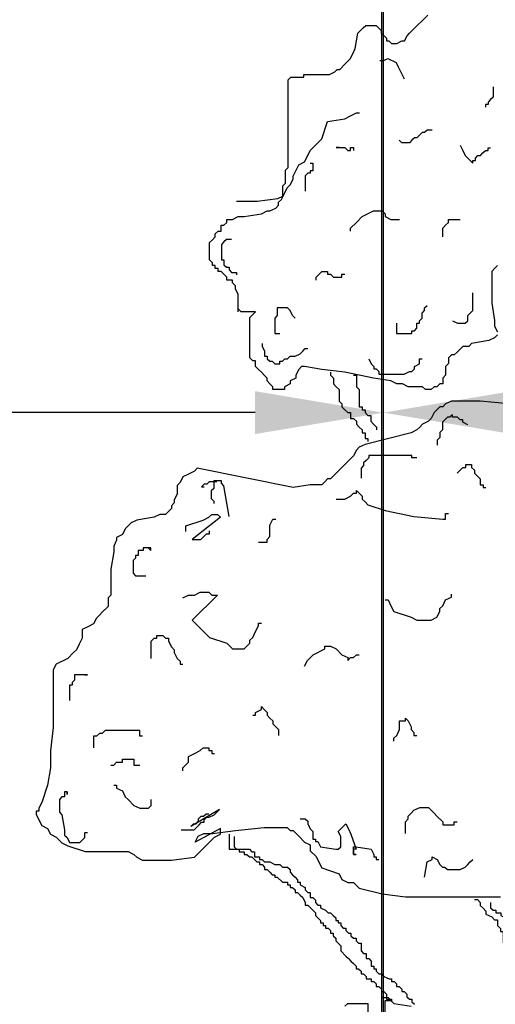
# Model space of a CAD drawing. Extents: x 1616800 to 1632437, y 2248456 to 2251974.
# Tile 294 of 399: x 1619131.74 to 1619133.22, y 2251166.36 to 2251169.43. Entities that reach past the tile are written whole.
import ezdxf

# ---------------------------------------------------------------- set-up
doc = ezdxf.new("R2010")
doc.units = 0
doc.header["$LTSCALE"] = 2
doc.header["$PDMODE"] = 3
doc.header["$PDSIZE"] = 0.2
doc.linetypes.add('CONTINU', pattern=[0])
doc.layers.get('Defpoints').update_dxf_attribs({"linetype": 'CONTINUOUS'})
doc.layers.add('0000-PAP-PROFIL EN TRAVERS DE PRINCIPE', color=7, linetype='CONTINUOUS')
doc.layers.add('00profil', color=7, linetype='CONTINUOUS')
doc.styles.add('Arial', font='ARIALN.TTF')
doc.styles.get("Standard").update_dxf_attribs({"font": 'arial.ttf'})
doc.dimstyles.get("Standard").update_dxf_attribs({"dimtxt": 0.18, "dimasz": 0.18, "dimexe": 0.18, "dimexo": 0.0625, "dimgap": 0.09, "dimtad": 0, "dimtih": 1, "dimtoh": 1, "dimdec": 4, "dimzin": 0, "dimdsep": 46, "dimtxsty": 'Standard', "dimcen": 0.09, "dimadec": 0, "dimazin": 0, "dimtfac": 1, "dimtdec": 4, "dimtofl": 0, "dimtmove": 0, "dimatfit": 3, "dimfxl": 1, "dimtolj": 1, "dimtzin": 0, "dimarcsym": 0})

# ---------------------------------------------------------------- blocks, each defined once
blk = doc.blocks.new('BEAUTIFUL TREE')
at = {"layer": '00profil', "color": 8}
for points in [[(-1.965, 6.5765), (-1.8837, 6.5765), (-1.8025, 6.5867), (-1.7822, 6.5968), (-1.7822, 6.6374), (-1.772, 6.6476), (-1.772, 6.6983), (-1.7619, 6.7085), (-1.7619, 7.0536), (-1.7517, 7.0638), (-1.7009, 7.0638), (-1.7009, 7.0739), (-1.5994, 7.0739), (-1.5791, 7.0841), (-1.5689, 7.0942), (-1.5588, 7.0942), (-1.5385, 7.1145), (-1.5283, 7.1247), (-1.5182, 7.1348), (-1.508, 7.1551), (-1.4979, 7.1754), (-1.4877, 7.2363), (-1.4775, 7.2465), (-1.4674, 7.2566), (-1.4572, 7.2668), (-1.4166, 7.2668), (-1.4065, 7.2566), (-1.3963, 7.2465), (-1.3963, 7.2363), (-1.376, 7.216), (-1.376, 7.2059), (-1.3658, 7.2059), (-1.3557, 7.1957), (-1.3354, 7.1957), (-1.3151, 7.2059), (-1.3049, 7.2059), (-1.2948, 7.2262), (-1.2846, 7.2363), (-1.2745, 7.2465), (-1.2135, 7.3074)], [(-1.4016, 7.1284), (-1.3857, 7.1284), (-1.3697, 7.1364), (-1.3379, 7.1205), (-1.3299, 7.1045), (-1.3219, 7.0886), (-1.314, 7.0727), (-1.306, 7.0568)], [(-0.9393, 6.3237), (-0.9507, 6.3124), (-0.962, 6.3011), (-0.962, 6.1767), (-0.9507, 6.1088), (-0.9507, 6.0862), (-0.9393, 6.0636)], [(-0.9393, 6.0522), (-0.9507, 6.0409), (-0.9733, 6.0296), (-1.0412, 6.0183), (-1.0525, 6.007), (-1.0751, 6.007), (-1.0977, 5.9844), (-1.1091, 5.9731), (-1.1204, 5.9731), (-1.1317, 5.9618), (-1.1317, 5.9391), (-1.143, 5.9278), (-1.143, 5.8939), (-1.1543, 5.8826), (-1.1543, 5.86), (-1.1656, 5.86), (-1.177, 5.8487), (-1.1883, 5.8487), (-1.1996, 5.8373), (-1.2222, 5.8373), (-1.2335, 5.8487), (-1.2901, 5.8487), (-1.3127, 5.86), (-1.3354, 5.86), (-1.358, 5.8713), (-1.4259, 5.8826), (-1.539, 5.9052), (-1.6296, 5.9165), (-1.6975, 5.9278), (-1.7088, 5.9278), (-1.7201, 5.9165), (-1.7314, 5.8939), (-1.7314, 5.8826), (-1.754, 5.8713), (-1.754, 5.86), (-1.7767, 5.8487), (-1.7767, 5.8373), (-1.8219, 5.8373), (-1.8219, 5.8487), (-1.8332, 5.86), (-1.8445, 5.8713), (-1.8445, 5.8826), (-1.8559, 5.8939), (-1.8672, 5.9052), (-1.8785, 5.9165), (-1.8898, 5.9278), (-1.8898, 5.9505), (-1.9011, 5.9505), (-1.9124, 5.9618), (-1.9124, 6.1201), (-1.9011, 6.1314), (-1.8898, 6.1427), (-1.9464, 6.1427), (-1.9577, 6.154)], [(-0.9563, 7.0254), (-0.9563, 6.9855), (-0.9663, 6.9756), (-0.9763, 6.9656), (-0.9763, 6.9556), (-0.9863, 6.9556), (-0.9863, 6.9456)], [(-1.9577, 6.1427), (-1.9577, 6.2106), (-1.969, 6.2332), (-1.969, 6.2445), (-1.9803, 6.2558), (-1.9803, 6.2671), (-2.003, 6.2671), (-2.003, 6.2785), (-2.0256, 6.3011), (-2.0369, 6.3011), (-2.0369, 6.3124), (-2.0482, 6.3124), (-2.0482, 6.3237), (-2.0595, 6.3237), (-2.0595, 6.335), (-2.0709, 6.3463), (-2.0709, 6.4142), (-2.0595, 6.4255), (-2.0482, 6.4368), (-2.0482, 6.4481), (-2.0369, 6.4594), (-2.0256, 6.4594), (-2.0256, 6.482), (-2.0143, 6.482), (-2.003, 6.4934), (-2.003, 6.5047), (-1.9803, 6.5047), (-1.9577, 6.516), (-1.9351, 6.516), (-1.8672, 6.5273), (-1.8445, 6.5386), (-1.8332, 6.5386), (-1.8106, 6.5499), (-1.7993, 6.5612), (-1.7993, 6.5725), (-1.788, 6.5838), (-1.7767, 6.6065), (-1.7653, 6.6291), (-1.754, 6.6404), (-1.7427, 6.663), (-1.7427, 6.6743), (-1.7201, 6.7196), (-1.6975, 6.7309), (-1.6861, 6.7535), (-1.6748, 6.7761), (-1.6296, 6.8214), (-1.6069, 6.8892), (-1.539, 6.9005), (-1.5164, 6.9119), (-1.4938, 6.9232), (-1.4819, 6.9232)], [(-1.1958, 6.8559), (-1.2158, 6.8559), (-1.2258, 6.8459), (-1.2357, 6.8459), (-1.2457, 6.8359), (-1.2557, 6.826), (-1.2657, 6.826), (-1.2757, 6.816), (-1.2856, 6.806), (-1.3156, 6.806), (-1.3256, 6.816)], [(-1.573, 6.7874), (-1.5617, 6.7874), (-1.573, 6.7874), (-1.539, 6.7874), (-1.5277, 6.7761), (-1.5164, 6.7761), (-1.5164, 6.7874), (-1.5051, 6.7874), (-1.5051, 6.7761)], [(-1.0861, 6.796), (-1.0761, 6.7761), (-1.0661, 6.7561), (-1.0462, 6.7362), (-1.0362, 6.7262), (-1.0362, 6.7362), (-1.0262, 6.7362), (-1.0262, 6.7462), (-1.0162, 6.7561), (-1.0062, 6.7561), (-0.9963, 6.7661), (-0.9863, 6.7761), (-0.9763, 6.7761), (-0.9763, 6.7861), (-0.9663, 6.7861)], [(-1.6748, 6.7262), (-1.6648, 6.7262), (-1.6648, 6.6963), (-1.6748, 6.6963), (-1.6748, 6.6863), (-1.6848, 6.6863), (-1.6948, 6.6763), (-1.6948, 6.6165)], [(-1.5164, 6.4594), (-1.5164, 6.4707), (-1.4938, 6.4934), (-1.4711, 6.516), (-1.4259, 6.5386), (-1.3919, 6.5386), (-1.3806, 6.5273), (-1.3806, 6.516), (-1.358, 6.5047), (-1.3241, 6.5047)], [(-1.1543, 6.4368), (-1.1543, 6.4707), (-1.143, 6.482), (-1.1317, 6.4934), (-1.1317, 6.5047), (-1.0864, 6.5047)], [(-1.9841, 6.427), (-2.0041, 6.427), (-2.0141, 6.417), (-2.0241, 6.407), (-2.0241, 6.3472), (-2.0141, 6.3472), (-2.0141, 6.3272), (-2.0041, 6.3172), (-1.9941, 6.3172), (-1.9941, 6.3073), (-1.9841, 6.2973), (-1.9642, 6.2973), (-1.9642, 6.2873)], [(-1.6522, 6.2671), (-1.6522, 6.2785), (-1.6296, 6.3011), (-1.6069, 6.3011), (-1.6069, 6.2898), (-1.5956, 6.2898), (-1.5843, 6.2785), (-1.5504, 6.2785), (-1.5504, 6.2898), (-1.539, 6.2898)], [(-1.116, 6.1078), (-1.096, 6.0978), (-1.0661, 6.0978), (-1.0561, 6.1078), (-1.0561, 6.1277), (-1.0462, 6.1377), (-1.0362, 6.1477), (-1.0362, 6.2175)], [(-0.8941, 5.7808), (-1.0072, 5.7921), (-1.1204, 5.7921), (-1.143, 5.7808), (-1.1543, 5.7695), (-1.1656, 5.7695), (-1.177, 5.7582), (-1.1883, 5.7469), (-1.1996, 5.7242), (-1.2109, 5.7129), (-1.2335, 5.7016), (-1.2448, 5.6903), (-1.2562, 5.679), (-1.2788, 5.6677), (-1.4598, 5.6224), (-1.4825, 5.6111), (-1.4938, 5.5998), (-1.5051, 5.5772), (-1.573, 5.5093), (-1.5956, 5.4867), (-1.6069, 5.4867), (-1.6182, 5.4754), (-1.6296, 5.4641), (-1.6748, 5.4641), (-1.7427, 5.4528), (-2.1188, 5.5287), (-2.1302, 5.5173), (-2.1528, 5.506), (-2.1754, 5.4947), (-2.1867, 5.4721), (-2.198, 5.4608), (-2.198, 5.4269), (-2.2094, 5.4042), (-2.2094, 5.3929), (-2.2207, 5.3816), (-2.2207, 5.3703), (-2.232, 5.359), (-2.2433, 5.3477), (-2.2659, 5.3477), (-2.2886, 5.3364), (-2.3565, 5.3251), (-2.3791, 5.3138), (-2.4017, 5.2911), (-2.413, 5.2685), (-2.4357, 5.2572), (-2.4357, 5.2459), (-2.447, 5.2233), (-2.447, 5.2006), (-2.4583, 5.1328), (-2.4583, 5.031), (-2.4696, 5.0197), (-2.4696, 4.9857), (-2.4922, 4.9631), (-2.5036, 4.9518), (-2.5149, 4.9405), (-2.5262, 4.9179), (-2.5488, 4.9066), (-2.5714, 4.8953), (-2.5714, 4.8613), (-2.5828, 4.8387), (-2.5941, 4.8161), (-2.6054, 4.8048), (-2.628, 4.7822), (-2.6733, 4.7595), (-2.6846, 4.7369), (-2.6846, 4.5107), (-2.6959, 4.4202), (-2.6959, 4.3523), (-2.7072, 4.2845), (-2.7299, 4.2166), (-2.7412, 4.194), (-2.7412, 4.1827), (-2.7525, 4.1827), (-2.7525, 4.1714), (-2.7412, 4.1488), (-2.7299, 4.1261), (-2.7072, 4.1148), (-2.6959, 4.0922), (-2.6733, 4.0809), (-2.6507, 4.0583), (-2.628, 4.047), (-2.5601, 4.0243), (-2.3904, 4.0243), (-2.3678, 4.013), (-2.3565, 4.0017), (-2.3338, 3.9904), (-2.2207, 3.9904), (-2.1302, 4.0017), (-2.0623, 4.0696), (-2.0509, 4.0809), (-2.0283, 4.0922), (-2.0283, 4.1148), (-2.1274, 4.0616), (-2.1161, 4.0842), (-2.0935, 4.0955), (-2.0595, 4.0955), (-1.969, 4.1068), (-1.8559, 4.1181), (-1.7653, 4.1181), (-1.754, 4.1068), (-1.7427, 4.1068), (-1.7201, 4.0842), (-1.6975, 4.0616), (-1.6748, 4.0503), (-1.6748, 4.0276), (-1.6522, 4.005), (-1.6409, 3.9824), (-1.6296, 3.9598), (-1.5617, 3.9372), (-1.5504, 3.9145), (-1.5277, 3.9032), (-1.5051, 3.9032), (-1.4825, 3.8806), (-1.3919, 3.858), (-1.3014, 3.8467), (-0.928, 3.8467)], [(-1.7347, 6.1178), (-1.7447, 6.1277), (-1.7546, 6.1477), (-1.7646, 6.1577), (-1.8045, 6.1577), (-1.8045, 6.1277), (-1.8145, 6.1178), (-1.8145, 6.0579), (-1.7945, 6.0579)], [(-1.3355, 6.0978), (-1.3355, 6.0579), (-1.2757, 6.0579), (-1.2757, 6.0679), (-1.2657, 6.0679), (-1.2557, 6.0779), (-1.2557, 6.0978), (-1.2457, 6.0978), (-1.2457, 6.1078), (-1.2357, 6.1178), (-1.2357, 6.1377), (-1.2258, 6.1477), (-1.2258, 6.1577), (-1.2158, 6.1676)], [(-1.8644, 6.018), (-1.8644, 6.008), (-1.8544, 5.9881), (-1.8544, 5.9681), (-1.8444, 5.9681), (-1.8444, 5.9582), (-1.8345, 5.9482), (-1.8245, 5.9482), (-1.8145, 5.9382), (-1.7945, 5.9382), (-1.7945, 5.9482), (-1.7846, 5.9482), (-1.7746, 5.9582), (-1.7646, 5.9582), (-1.7546, 5.9681), (-1.7347, 5.9681), (-1.7147, 5.9781), (-1.7047, 5.9881), (-1.6948, 5.9981), (-1.6848, 5.9981)], [(-1.4453, 5.9582), (-1.4353, 5.9382), (-1.4253, 5.9282), (-1.4253, 5.9183), (-1.4154, 5.9183), (-1.4054, 5.9083), (-1.4054, 5.8983), (-1.3056, 5.8983), (-1.2856, 5.9083), (-1.2757, 5.9083), (-1.2657, 5.9183), (-1.2657, 5.9282), (-1.2457, 5.9382), (-1.2457, 5.9582), (-1.2357, 5.9582)], [(-1.5956, 5.9052), (-1.5956, 5.8939), (-1.5843, 5.8826), (-1.5843, 5.86), (-1.573, 5.8487), (-1.5617, 5.8373), (-1.5617, 5.7921), (-1.5504, 5.7808), (-1.5504, 5.7695), (-1.539, 5.7582), (-1.5277, 5.7469), (-1.5164, 5.7469), (-1.5164, 5.7242), (-1.5051, 5.7242), (-1.4938, 5.7129), (-1.4938, 5.7016), (-1.4825, 5.6903), (-1.4711, 5.679), (-1.4711, 5.6677), (-1.4598, 5.6677), (-1.4598, 5.6451), (-1.4485, 5.6451), (-1.4485, 5.6338)], [(-1.5051, 5.8939), (-1.4938, 5.8939), (-1.4938, 5.8487), (-1.4825, 5.8373), (-1.4825, 5.7695), (-1.4711, 5.7695), (-1.4711, 5.7582), (-1.4598, 5.7582), (-1.4598, 5.7469), (-1.4485, 5.7355), (-1.4372, 5.7355), (-1.4372, 5.7129), (-1.4259, 5.7016), (-1.4146, 5.6903), (-1.4146, 5.679)], [(-1.0561, 5.6988), (-1.0761, 5.7088), (-1.0761, 5.7188), (-1.0861, 5.7188), (-1.096, 5.7287), (-1.116, 5.7287), (-1.116, 5.7387), (-1.126, 5.7287), (-1.136, 5.7287), (-1.1459, 5.7188), (-1.1559, 5.7088), (-1.1559, 5.6789), (-1.1659, 5.6689), (-1.1659, 5.649), (-1.1759, 5.639), (-1.1759, 5.619)], [(-1.2557, 5.5692), (-1.2757, 5.5692), (-1.2757, 5.5791), (-1.4453, 5.5791), (-1.4453, 5.5692), (-1.4553, 5.5592), (-1.4653, 5.5492), (-1.4653, 5.5392), (-1.4752, 5.5293), (-1.4752, 5.4894)], [(-1.0977, 5.5093), (-1.0751, 5.532), (-1.0638, 5.532), (-1.0638, 5.5433), (-1.0412, 5.5433), (-1.0412, 5.532), (-1.0299, 5.5206), (-1.0299, 5.5093), (-1.0185, 5.498), (-1.0072, 5.4867), (-1.0072, 5.4641), (-0.9959, 5.4641), (-0.9959, 5.4528), (-0.9846, 5.4528)], [(-2.042, 5.4755), (-2.0719, 5.4755), (-2.0819, 5.4655), (-2.0919, 5.4655), (-2.1019, 5.4555), (-2.0919, 5.4555)], [(-1.9941, 5.3397), (-2.0041, 5.3996), (-2.0141, 5.4594), (-2.0241, 5.4694), (-2.0241, 5.4794), (-2.054, 5.4794), (-2.054, 5.4495), (-2.064, 5.4395), (-2.064, 5.4096), (-2.054, 5.3996), (-2.054, 5.3896)], [(-1.3919, 3.4508), (-1.3693, 3.4508), (-1.3467, 3.4282), (-1.2788, 3.4169)], [(-1.539, 3.4169), (-1.5277, 3.4282), (-1.4485, 3.4282), (-1.4485, 3.3942)], [(-1.3806, 3.3603), (-1.3806, 3.4395), (-1.358, 3.4395)], [(-1.573, 5.4075), (-1.539, 5.4075), (-1.5164, 5.4189), (-1.5051, 5.4302), (-1.4938, 5.4302), (-1.4938, 5.4415), (-1.4711, 5.4189), (-1.4711, 5.4075), (-1.4598, 5.3962), (-1.4485, 5.3849), (-1.3806, 5.3623), (-1.2675, 5.3397), (-1.1543, 5.3284), (-1.143, 5.3284), (-1.143, 5.351), (-1.1317, 5.351)], [(-2.1641, 5.2798), (-2.1641, 5.3024), (-2.0962, 5.3251), (-2.0736, 5.3364), (-2.0623, 5.3477), (-2.0396, 5.3477), (-2.0283, 5.3364), (-2.1387, 5.2492), (-2.1048, 5.2492), (-2.0935, 5.2605), (-2.0822, 5.2718), (-2.0709, 5.2718), (-2.0709, 5.2831)], [(-1.8785, 5.2379), (-1.8445, 5.2379), (-1.8445, 5.2492), (-1.8332, 5.2605), (-1.8332, 5.3057), (-1.8219, 5.3284), (-1.8106, 5.3284)], [(-2.3114, 5.2161), (-2.3015, 5.2061), (-2.3015, 5.2161), (-2.3314, 5.2161), (-2.3314, 5.2061), (-2.3513, 5.2061), (-2.3513, 5.1862), (-2.3613, 5.1862), (-2.3613, 5.1762), (-2.3713, 5.1662), (-2.3713, 5.1164), (-2.3613, 5.1064), (-2.3214, 5.1064)], [(-2.1754, 5.0197), (-2.1528, 5.031), (-2.1302, 5.031), (-2.1075, 5.0423), (-2.0736, 5.0423), (-2.0623, 5.031), (-2.0396, 5.031), (-2.1387, 4.9325), (-2.0709, 4.8646), (-2.003, 4.842), (-1.9803, 4.8194), (-1.9351, 4.8194), (-1.9238, 4.8307), (-1.9124, 4.842), (-1.9124, 4.8533), (-1.9011, 4.8646), (-1.8898, 4.8873), (-1.8785, 4.9099), (-1.8785, 4.9212), (-1.8672, 4.9212)], [(-1.3806, 5.0117), (-1.3693, 5.0117), (-1.358, 4.989), (-1.3467, 4.9664), (-1.2788, 4.9438), (-1.2562, 4.9325), (-1.1996, 4.9325), (-1.177, 4.9438), (-1.1656, 4.9664), (-1.1656, 4.9777), (-1.1543, 4.989), (-1.143, 5.0117), (-1.1204, 5.023), (-1.1204, 5.0343)], [(-2.2999, 4.7822), (-2.2999, 4.85), (-2.2886, 4.8613), (-2.2773, 4.8613), (-2.2773, 4.8726), (-2.2546, 4.8726), (-2.2433, 4.8613), (-2.232, 4.8613), (-2.232, 4.85), (-2.2207, 4.8274), (-2.2094, 4.8161), (-2.2094, 4.8048), (-2.198, 4.7822), (-2.1867, 4.7708), (-2.1867, 4.7595), (-2.1754, 4.7595)], [(-1.6975, 4.7515), (-1.6861, 4.7741), (-1.6635, 4.7968), (-1.6182, 4.8194), (-1.6182, 4.8307), (-1.5956, 4.8307), (-1.573, 4.8194), (-1.5504, 4.7968), (-1.5277, 4.7855), (-1.5277, 4.7741), (-1.5164, 4.7855), (-1.5051, 4.7855), (-1.4938, 4.7968), (-1.4825, 4.7968)], [(-2.5609, 4.7174), (-2.5509, 4.7174), (-2.6008, 4.7174), (-2.6008, 4.6974), (-2.6108, 4.6875), (-2.6108, 4.6775), (-2.6208, 4.6775), (-2.6208, 4.6176)], [(-1.9011, 4.5592), (-1.8898, 4.5592), (-1.8898, 4.5706), (-1.8672, 4.5819), (-1.8672, 4.5932), (-1.8559, 4.5819), (-1.8445, 4.5706), (-1.8445, 4.5592), (-1.8332, 4.5479), (-1.8219, 4.5366), (-1.8219, 4.5253), (-1.8106, 4.514), (-1.7993, 4.5027), (-1.7993, 4.4801)], [(-1.3467, 4.4574), (-1.3467, 4.4688), (-1.3354, 4.4801), (-1.3241, 4.5027), (-1.3241, 4.5366), (-1.3014, 4.5366), (-1.3014, 4.5479), (-1.2901, 4.5366), (-1.2788, 4.514), (-1.2788, 4.5027), (-1.2675, 4.4914), (-1.2675, 4.4801), (-1.2562, 4.4801)], [(-2.3338, 4.4768), (-2.3451, 4.4768), (-2.3451, 4.4994), (-2.4809, 4.4994), (-2.4922, 4.4881), (-2.5036, 4.4881), (-2.5149, 4.4768), (-2.5262, 4.4768), (-2.5262, 4.4315)], [(-2.1754, 4.341), (-2.1754, 4.3523), (-2.1528, 4.375), (-2.1528, 4.3976), (-2.1302, 4.4089), (-2.1075, 4.4202), (-2.0962, 4.4315), (-2.0736, 4.4315), (-2.0736, 4.4202), (-2.0623, 4.4202), (-2.0623, 4.4089), (-2.0509, 4.4089)], [(-2.4583, 4.3637), (-2.447, 4.3637), (-2.4357, 4.375), (-2.413, 4.375), (-2.413, 4.3863), (-2.3678, 4.3863), (-2.3678, 4.3637), (-2.3451, 4.3637)], [(-2.6307, 4.2586), (-2.6307, 4.2486), (-2.6307, 4.2586), (-2.6407, 4.2586), (-2.6407, 4.2386), (-2.6507, 4.2386), (-2.6607, 4.2286), (-2.6607, 4.1788), (-2.6507, 4.1688), (-2.6407, 4.1089), (-2.6407, 4.089), (-2.6307, 4.079), (-2.6208, 4.0591), (-2.5809, 4.0591), (-2.5709, 4.069), (-2.5609, 4.079), (-2.5609, 4.099), (-2.5509, 4.099)], [(-2.447, 4.2845), (-2.4357, 4.2845), (-2.4357, 4.2732), (-2.413, 4.2619), (-2.4017, 4.2392), (-2.3904, 4.2279), (-2.3678, 4.2053), (-2.3451, 4.194), (-2.3112, 4.194), (-2.2999, 4.2053), (-2.2999, 4.2279)], [(-2.1817, 4.1089), (-2.1318, 4.1089), (-2.1119, 4.1289), (-2.1019, 4.1389), (-2.0919, 4.1389), (-2.0919, 4.1488), (-2.0819, 4.1588), (-2.0719, 4.1588), (-2.052, 4.1688), (-2.042, 4.1788), (-2.032, 4.1887), (-2.1438, 4.1228), (-2.1338, 4.1328), (-2.1238, 4.1328), (-2.1139, 4.1428), (-2.1139, 4.1528), (-2.1039, 4.1627), (-2.0939, 4.1627), (-2.0839, 4.1727), (-2.0739, 4.1727)], [(-1.3014, 4.0955), (-1.3014, 4.1407), (-1.2901, 4.1521), (-1.2901, 4.1634), (-1.2788, 4.1747), (-1.2675, 4.186), (-1.2448, 4.1973), (-1.2109, 4.1973), (-1.1883, 4.1747), (-1.177, 4.1634), (-1.1543, 4.1407), (-1.1543, 4.1294), (-1.1091, 4.1294), (-1.1091, 4.1407), (-1.0977, 4.1407)], [(-1.7147, 4.1528), (-1.6948, 4.1528), (-1.6848, 4.1428), (-1.6848, 4.1328), (-1.6748, 4.1129), (-1.6648, 4.1029), (-1.6648, 4.073), (-1.6548, 4.073), (-1.6548, 4.063), (-1.6449, 4.063), (-1.6349, 4.043), (-1.575, 4.0331), (-1.565, 4.0331), (-1.5551, 4.043), (-1.5551, 4.0829), (-1.565, 4.1029), (-1.5551, 4.1129), (-1.5351, 4.1328), (-1.5251, 4.1129), (-1.5151, 4.0929), (-1.4952, 4.0331), (-1.5052, 4.0331), (-1.5052, 4.0131), (-1.4952, 4.0131), (-1.5052, 4.0131), (-1.5052, 4.043), (-1.4952, 4.043), (-1.4353, 4.0331), (-1.4253, 4.0131), (-1.4253, 4.0031), (-1.4154, 4.0031), (-1.4154, 3.9932), (-1.4054, 3.9932)], [(-1.9941, 4.0929), (-1.9941, 4.0331), (-1.9542, 4.0331), (-1.9542, 4.0231), (-1.9342, 4.0231), (-1.9342, 4.0131), (-1.9243, 4.0131), (-1.9143, 4.0031), (-1.9043, 4.0031), (-1.8943, 3.9932), (-1.8844, 3.9832), (-1.8744, 3.9832), (-1.8744, 3.9732), (-1.8644, 3.9732), (-1.8544, 3.9632), (-1.8544, 3.9533), (-1.8444, 3.9533), (-1.8345, 3.9433), (-1.8245, 3.9333), (-1.8145, 3.9333), (-1.8145, 3.9233), (-1.8045, 3.9233), (-1.7846, 3.9034), (-1.7646, 3.9034), (-1.7646, 3.8934), (-1.7546, 3.8934), (-1.7546, 3.8835), (-1.7447, 3.8835), (-1.7347, 3.8735), (-1.7347, 3.8635), (-1.7247, 3.8635), (-1.7147, 3.8535), (-1.7047, 3.8436), (-1.6948, 3.8236), (-1.6948, 3.8136), (-1.6848, 3.8136), (-1.6648, 3.7937), (-1.6548, 3.7837), (-1.6548, 3.7737), (-1.6449, 3.7638), (-1.6349, 3.7538), (-1.6349, 3.7438), (-1.6249, 3.7438), (-1.6249, 3.7338), (-1.6149, 3.7338), (-1.6149, 3.7239), (-1.605, 3.7239), (-1.595, 3.7139), (-1.595, 3.7039), (-1.585, 3.7039), (-1.585, 3.6939), (-1.575, 3.684), (-1.575, 3.674), (-1.565, 3.664), (-1.5551, 3.654), (-1.5551, 3.6341), (-1.5351, 3.6141), (-1.5251, 3.6042), (-1.5151, 3.5942), (-1.5052, 3.5842), (-1.4952, 3.5742), (-1.4952, 3.5643), (-1.4852, 3.5643), (-1.4752, 3.5543), (-1.4752, 3.5443), (-1.4653, 3.5443), (-1.4553, 3.5343), (-1.4553, 3.5244), (-1.4353, 3.5244), (-1.4353, 3.5144), (-1.4253, 3.5144), (-1.4154, 3.5044), (-1.4154, 3.4944), (-1.4054, 3.4944), (-1.3954, 3.4845), (-1.3954, 3.4745), (-1.3854, 3.4745), (-1.3754, 3.4645), (-1.3754, 3.4446), (-1.3555, 3.4446), (-1.3555, 3.4346)], [(-1.9742, 4.0829), (-1.9742, 4.043), (-1.9642, 4.0331), (-1.9143, 4.0331), (-1.9043, 4.0231), (-1.8943, 4.0231), (-1.8943, 4.0031), (-1.8744, 4.0031), (-1.8744, 3.9932), (-1.8644, 3.9932), (-1.8544, 3.9832), (-1.8345, 3.9832), (-1.8145, 3.9732), (-1.7945, 3.9732), (-1.7846, 3.9632), (-1.7646, 3.9632), (-1.7546, 3.9533), (-1.7546, 3.9433), (-1.7447, 3.9333), (-1.7347, 3.9233), (-1.7247, 3.9134), (-1.7247, 3.9034), (-1.7147, 3.9034), (-1.7147, 3.8934), (-1.6948, 3.8835), (-1.6948, 3.8735), (-1.6848, 3.8635), (-1.6748, 3.8635), (-1.6748, 3.8436), (-1.6648, 3.8436), (-1.6548, 3.8336), (-1.6548, 3.8236), (-1.6449, 3.8136), (-1.6349, 3.8136), (-1.6349, 3.8037), (-1.6149, 3.7937), (-1.605, 3.7837), (-1.595, 3.7837), (-1.585, 3.7737), (-1.575, 3.7638), (-1.575, 3.7538), (-1.565, 3.7538), (-1.565, 3.7438), (-1.5551, 3.7438), (-1.5551, 3.7338), (-1.5451, 3.7239), (-1.5351, 3.7239), (-1.5351, 3.7139), (-1.5251, 3.7039), (-1.5151, 3.7039), (-1.5151, 3.6939), (-1.5052, 3.684), (-1.4952, 3.684), (-1.4952, 3.674), (-1.4852, 3.664), (-1.4752, 3.664), (-1.4752, 3.6341), (-1.4653, 3.6241), (-1.4553, 3.6241), (-1.4553, 3.6042), (-1.4453, 3.6042), (-1.4353, 3.5942), (-1.4353, 3.5742), (-1.4253, 3.5742), (-1.4253, 3.5643), (-1.4154, 3.5643), (-1.4154, 3.5543), (-1.4054, 3.5443), (-1.3954, 3.5443), (-1.3854, 3.5343), (-1.3655, 3.5244), (-1.3555, 3.5244), (-1.3555, 3.5144), (-1.3455, 3.5144), (-1.3355, 3.5044), (-1.3355, 3.4944), (-1.3256, 3.4944), (-1.3156, 3.4845), (-1.3156, 3.4745), (-1.3056, 3.4745), (-1.2956, 3.4645), (-1.2956, 3.4545), (-1.2856, 3.4446), (-1.2757, 3.4446), (-1.2757, 3.4346), (-1.2657, 3.4246)], [(-1.2258, 3.9233), (-1.2158, 3.9832), (-1.1958, 3.9932), (-1.1958, 4.0031), (-1.1759, 3.9932), (-1.1659, 3.9732), (-1.1559, 3.9632), (-1.1459, 3.9632), (-1.136, 3.9533), (-1.0861, 3.9533), (-1.0661, 3.9632), (-1.0561, 3.9732), (-1.0462, 3.9832), (-1.0362, 3.9932)], [(-1.0299, 3.8354), (-1.0185, 3.8354), (-1.0072, 3.8241), (-1.0072, 3.8127), (-0.9959, 3.8014), (-0.9846, 3.7901), (-0.9846, 3.7788), (-0.962, 3.7675), (-0.9507, 3.7562), (-0.9393, 3.7562), (-0.9393, 3.7336), (-0.928, 3.7223), (-0.928, 3.7109), (-0.9167, 3.7109), (-0.9167, 3.6657), (-0.9054, 3.6657), (-0.9054, 3.6544), (-0.8941, 3.6431), (-0.8941, 3.6318)], [(-0.9663, 3.8236), (-0.9663, 3.8037), (-0.9563, 3.7937), (-0.9464, 3.7937), (-0.9464, 3.7837), (-0.9264, 3.7837), (-0.9264, 3.7737), (-0.9065, 3.7638), (-0.9065, 3.7538), (-0.8965, 3.7538), (-0.8865, 3.7438), (-0.8865, 3.7338), (-0.8765, 3.7338), (-0.8665, 3.7239), (-0.8665, 3.7139), (-0.8566, 3.7139), (-0.8566, 3.6939), (-0.8466, 3.6939), (-0.8466, 3.684)]]:
    blk.add_lwpolyline(points, dxfattribs=at)
blk = doc.blocks.new('*D206')
at = {"layer": '0000-PAP-PROFIL EN TRAVERS DE PRINCIPE', "color": 0, "lineweight": -2, "transparency": 16777216}
for p, q in [((1619132.8727, 2251163.5386), (1619132.8727, 2251168.2047)), ((1619135.8727, 2251163.7356), (1619135.8727, 2251168.2047))]:
    blk.add_line(p, q, dxfattribs=at)
at = {"layer": '0000-PAP-PROFIL EN TRAVERS DE PRINCIPE', "color": 0, "linetype": 'Continuous', "lineweight": -2, "transparency": 16777216}
for p, q in [((1619133.2727, 2251168.2047), (1619134.0322, 2251168.2047)), ((1619135.4727, 2251168.2047), (1619134.7131, 2251168.2047))]:
    blk.add_line(p, q, dxfattribs=at)
at = {"layer": '0000-PAP-PROFIL EN TRAVERS DE PRINCIPE', "color": 0, "transparency": 16777216}
for points in [[(1619133.2727, 2251168.2714), (1619133.2727, 2251168.1381), (1619132.8727, 2251168.2047)], [(1619135.4727, 2251168.2714), (1619135.4727, 2251168.1381), (1619135.8727, 2251168.2047)]]:
    blk.add_solid(points, dxfattribs=at)
at = {"layer": 'Defpoints', "color": 0, "transparency": 16777216}
for p in [(1619135.8727, 2251168.2047), (1619135.8727, 2251163.7356), (1619132.8727, 2251163.5386)]:
    blk.add_point(p, dxfattribs=at)
at = {"layer": '0000-PAP-PROFIL EN TRAVERS DE PRINCIPE', "color": 0, "transparency": 16777216, "insert": (1619134.3727, 2251168.2047), "char_height": 0.32, "attachment_point": 5, "style": 'Arial'}
blk.add_mtext('\\A1;3.00', dxfattribs=at)
blk = doc.blocks.new('*D209')
at = {"layer": '0000-PAP-PROFIL EN TRAVERS DE PRINCIPE', "color": 0, "lineweight": -2, "ltscale": 0.6, "transparency": 16777216}
for p, q in [((1619125.8727, 2251163.3636), (1619125.8727, 2251168.2047)), ((1619132.8727, 2251163.5386), (1619132.8727, 2251168.2047))]:
    blk.add_line(p, q, dxfattribs=at)
at = {"layer": '0000-PAP-PROFIL EN TRAVERS DE PRINCIPE', "color": 0, "linetype": 'Continuous', "lineweight": -2, "ltscale": 0.6, "transparency": 16777216}
for p, q in [((1619126.2727, 2251168.2047), (1619129.0333, 2251168.2047)), ((1619132.4727, 2251168.2047), (1619129.712, 2251168.2047))]:
    blk.add_line(p, q, dxfattribs=at)
at = {"layer": '0000-PAP-PROFIL EN TRAVERS DE PRINCIPE', "color": 0, "ltscale": 0.6, "transparency": 16777216}
for points in [[(1619126.2727, 2251168.2714), (1619126.2727, 2251168.1381), (1619125.8727, 2251168.2047)], [(1619132.4727, 2251168.2714), (1619132.4727, 2251168.1381), (1619132.8727, 2251168.2047)]]:
    blk.add_solid(points, dxfattribs=at)
at = {"layer": 'Defpoints', "color": 0, "ltscale": 0.6, "transparency": 16777216}
for p in [(1619132.8727, 2251168.2047), (1619132.8727, 2251163.5386), (1619125.8727, 2251163.3636)]:
    blk.add_point(p, dxfattribs=at)
at = {"layer": '0000-PAP-PROFIL EN TRAVERS DE PRINCIPE', "color": 0, "ltscale": 0.6, "transparency": 16777216, "insert": (1619129.3727, 2251168.2047), "char_height": 0.32, "attachment_point": 5, "style": 'Arial'}
blk.add_mtext('\\A1;7.00', dxfattribs=at)
blk = doc.blocks.new('*D210')
at = {"layer": '0000-PAP-PROFIL EN TRAVERS DE PRINCIPE', "color": 0, "lineweight": -2, "ltscale": 0.6, "transparency": 16777216}
for p, q in [((1619125.8727, 2251165.3481), (1619125.8727, 2251169.6386)), ((1619132.8727, 2251167.9507), (1619132.8727, 2251169.6386))]:
    blk.add_line(p, q, dxfattribs=at)
at = {"layer": '0000-PAP-PROFIL EN TRAVERS DE PRINCIPE', "color": 0, "linetype": 'Continuous', "lineweight": -2, "ltscale": 0.6, "transparency": 16777216}
for p, q in [((1619126.2727, 2251169.6386), (1619128.564, 2251169.6386)), ((1619132.4727, 2251169.6386), (1619130.1813, 2251169.6386))]:
    blk.add_line(p, q, dxfattribs=at)
at = {"layer": '0000-PAP-PROFIL EN TRAVERS DE PRINCIPE', "color": 0, "ltscale": 0.6, "transparency": 16777216}
for points in [[(1619126.2727, 2251169.7052), (1619126.2727, 2251169.5719), (1619125.8727, 2251169.6386)], [(1619132.4727, 2251169.7052), (1619132.4727, 2251169.5719), (1619132.8727, 2251169.6386)]]:
    blk.add_solid(points, dxfattribs=at)
at = {"layer": 'Defpoints', "color": 0, "ltscale": 0.6, "transparency": 16777216}
for p in [(1619132.8727, 2251169.6386), (1619132.8727, 2251167.9507), (1619125.8727, 2251165.3481)]:
    blk.add_point(p, dxfattribs=at)
at = {"layer": '0000-PAP-PROFIL EN TRAVERS DE PRINCIPE', "color": 0, "ltscale": 0.6, "transparency": 16777216, "insert": (1619129.3727, 2251169.6386), "char_height": 0.32, "attachment_point": 5, "style": 'Arial'}
blk.add_mtext('\\A1;Chaussée', dxfattribs=at)
blk = doc.blocks.new('*D211')
at = {"layer": '0000-PAP-PROFIL EN TRAVERS DE PRINCIPE', "color": 0, "lineweight": -2, "ltscale": 0.6, "transparency": 16777216}
for p, q in [((1619132.8679, 2251163.8103), (1619132.8679, 2251169.6386)), ((1619135.8679, 2251168.3974), (1619135.8679, 2251169.6386))]:
    blk.add_line(p, q, dxfattribs=at)
at = {"layer": '0000-PAP-PROFIL EN TRAVERS DE PRINCIPE', "color": 0, "linetype": 'Continuous', "lineweight": -2, "ltscale": 0.6, "transparency": 16777216}
for p, q in [((1619132.8679, 2251169.6386), (1619133.1883, 2251169.6386)), ((1619135.8679, 2251169.6386), (1619135.5475, 2251169.6386))]:
    blk.add_line(p, q, dxfattribs=at)
at = {"layer": 'Defpoints', "color": 0, "ltscale": 0.6, "transparency": 16777216}
for p in [(1619135.8679, 2251169.6386), (1619135.8679, 2251168.3974), (1619132.8679, 2251163.8103)]:
    blk.add_point(p, dxfattribs=at)
at = {"layer": '0000-PAP-PROFIL EN TRAVERS DE PRINCIPE', "color": 0, "ltscale": 0.6, "transparency": 16777216, "insert": (1619134.3679, 2251169.6386), "char_height": 0.32, "attachment_point": 5, "style": 'Arial'}
blk.add_mtext('\\A1;EV Profil Noue', dxfattribs=at)
blk = doc.blocks.new('_None')
blk = doc.blocks.new('*D212')
at = {"layer": '0000-PAP-PROFIL EN TRAVERS DE PRINCIPE', "color": 0, "linetype": 'CONTINU', "lineweight": -2, "ltscale": 0.03, "transparency": 16777216}
for p, q in [((1619122.1251, 2251166.8008), (1619122.1251, 2251170.4377)), ((1619138.3774, 2251167.8417), (1619138.3774, 2251170.4377))]:
    blk.add_line(p, q, dxfattribs=at)
at = {"layer": '0000-PAP-PROFIL EN TRAVERS DE PRINCIPE', "color": 0, "linetype": 'Continuous', "lineweight": -2, "ltscale": 0.03, "transparency": 16777216}
for p, q in [((1619122.5251, 2251170.4377), (1619126.6099, 2251170.4377)), ((1619137.9774, 2251170.4377), (1619133.8926, 2251170.4377))]:
    blk.add_line(p, q, dxfattribs=at)
at = {"layer": '0000-PAP-PROFIL EN TRAVERS DE PRINCIPE', "color": 0, "linetype": 'CONTINU', "ltscale": 0.03, "transparency": 16777216}
for points in [[(1619122.5251, 2251170.5044), (1619122.5251, 2251170.3711), (1619122.1251, 2251170.4377)], [(1619137.9774, 2251170.5044), (1619137.9774, 2251170.3711), (1619138.3774, 2251170.4377)]]:
    blk.add_solid(points, dxfattribs=at)
at = {"layer": 'Defpoints', "color": 0, "linetype": 'CONTINU', "ltscale": 0.03, "transparency": 16777216}
for p in [(1619138.3774, 2251170.4377), (1619138.3774, 2251167.8417), (1619122.1251, 2251166.8008)]:
    blk.add_point(p, dxfattribs=at)
at = {"layer": '0000-PAP-PROFIL EN TRAVERS DE PRINCIPE', "color": 0, "linetype": 'CONTINU', "ltscale": 0.03, "transparency": 16777216, "insert": (1619130.2513, 2251170.4377), "char_height": 0.32, "attachment_point": 5, "style": 'Arial'}
blk.add_mtext('\\A1;Emprise variable Mini 16.00m et maxi16.50m', dxfattribs=at)

msp = doc.modelspace()

# ---------------------------------------------------------------- block references
at = {"layer": '0000-PAP-PROFIL EN TRAVERS DE PRINCIPE', "xscale": 0.7926578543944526, "yscale": 0.7926578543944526, "zscale": 0.7926578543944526}
msp.add_blockref('BEAUTIFUL TREE', (1619133.9725, 2251163.6494), dxfattribs=at)

# ---------------------------------------------------------------- dimensions: what is measured, and where the dimension line sits
at = {"layer": '0000-PAP-PROFIL EN TRAVERS DE PRINCIPE', "color": 1, "linetype": 'CONTINU', "ltscale": 0.03}
dim = msp.add_linear_dim(base=(1619138.3774, 2251170.4377), p1=(1619122.1251, 2251166.8008), p2=(1619138.3774, 2251167.8417), text='Emprise variable Mini 16.00m et maxi16.50m', dimstyle='Standard', override={"dimscale": 40, "dimtxt": 0.008, "dimasz": 0.01, "dimexe": 0, "dimexo": 0, "dimgap": 0, "dimtih": 0, "dimtoh": 0, "dimdec": 2, "dimtxsty": 'Arial', "dimcen": 1.5, "dimtmove": 1, "dimfxl": 1.25, "dimfxlon": 1}, dxfattribs=at)
dim.commit()
dim.dimension.update_dxf_attribs({"geometry": '*D212', "text_midpoint": (1619130.2513, 2251170.4377)})
at = {"layer": '0000-PAP-PROFIL EN TRAVERS DE PRINCIPE', "ltscale": 0.6}
for base, p1, p2, text, override, picture, middle in [((1619135.8679, 2251169.6386), (1619132.8679, 2251163.8103), (1619135.8679, 2251168.3974), 'EV Profil Noue', {"dimscale": 40, "dimtxt": 0.008, "dimasz": 0.01, "dimexe": 0, "dimexo": 0, "dimgap": 0, "dimtih": 0, "dimtoh": 0, "dimdec": 2, "dimtxsty": 'Arial', "dimblk1": 'None', "dimblk2": 'None', "dimsah": 1, "dimcen": 1.5, "dimtmove": 1, "dimfxl": 1.25, "dimfxlon": 1}, '*D211', (1619134.3679, 2251169.6386)), ((1619132.8727, 2251169.6386), (1619125.8727, 2251165.3481), (1619132.8727, 2251167.9507), 'Chaussée', {"dimscale": 40, "dimtxt": 0.008, "dimasz": 0.01, "dimexe": 0, "dimexo": 0, "dimgap": 0, "dimtih": 0, "dimtoh": 0, "dimdec": 2, "dimtxsty": 'Arial', "dimcen": 1.5, "dimtmove": 1, "dimfxl": 1.25, "dimfxlon": 1}, '*D210', (1619129.3727, 2251169.6386))]:
    dim = msp.add_linear_dim(base=base, p1=p1, p2=p2, text=text, dimstyle='Standard', override=override, dxfattribs=at)
    dim.commit()
    dim.dimension.update_dxf_attribs({"geometry": picture, "text_midpoint": middle})
dim = msp.add_linear_dim(base=(1619132.8727, 2251168.2047), p1=(1619125.8727, 2251163.3636), p2=(1619132.8727, 2251163.5386), dimstyle='Standard', override={"dimscale": 40, "dimtxt": 0.008, "dimasz": 0.01, "dimexe": 0, "dimexo": 0, "dimgap": 0, "dimtih": 0, "dimtoh": 0, "dimdec": 2, "dimtxsty": 'Arial', "dimcen": 1.5, "dimtmove": 1, "dimfxl": 1.25, "dimfxlon": 1}, dxfattribs=at)
dim.commit()
dim.dimension.update_dxf_attribs({"geometry": '*D209', "text_midpoint": (1619129.3727, 2251168.2047)})
at = {"layer": '0000-PAP-PROFIL EN TRAVERS DE PRINCIPE'}
dim = msp.add_linear_dim(base=(1619135.8727, 2251168.2047), p1=(1619132.8727, 2251163.5386), p2=(1619135.8727, 2251163.7356), dimstyle='Standard', override={"dimscale": 40, "dimtxt": 0.008, "dimasz": 0.01, "dimexe": 0, "dimexo": 0, "dimgap": 0, "dimtih": 0, "dimtoh": 0, "dimdec": 2, "dimtxsty": 'Arial', "dimcen": 1.5, "dimtmove": 1, "dimfxl": 1.25, "dimfxlon": 1}, dxfattribs=at)
dim.commit()
dim.dimension.update_dxf_attribs({"geometry": '*D206', "text_midpoint": (1619134.3727, 2251168.2047)})

doc.saveas('drawing.dxf')
